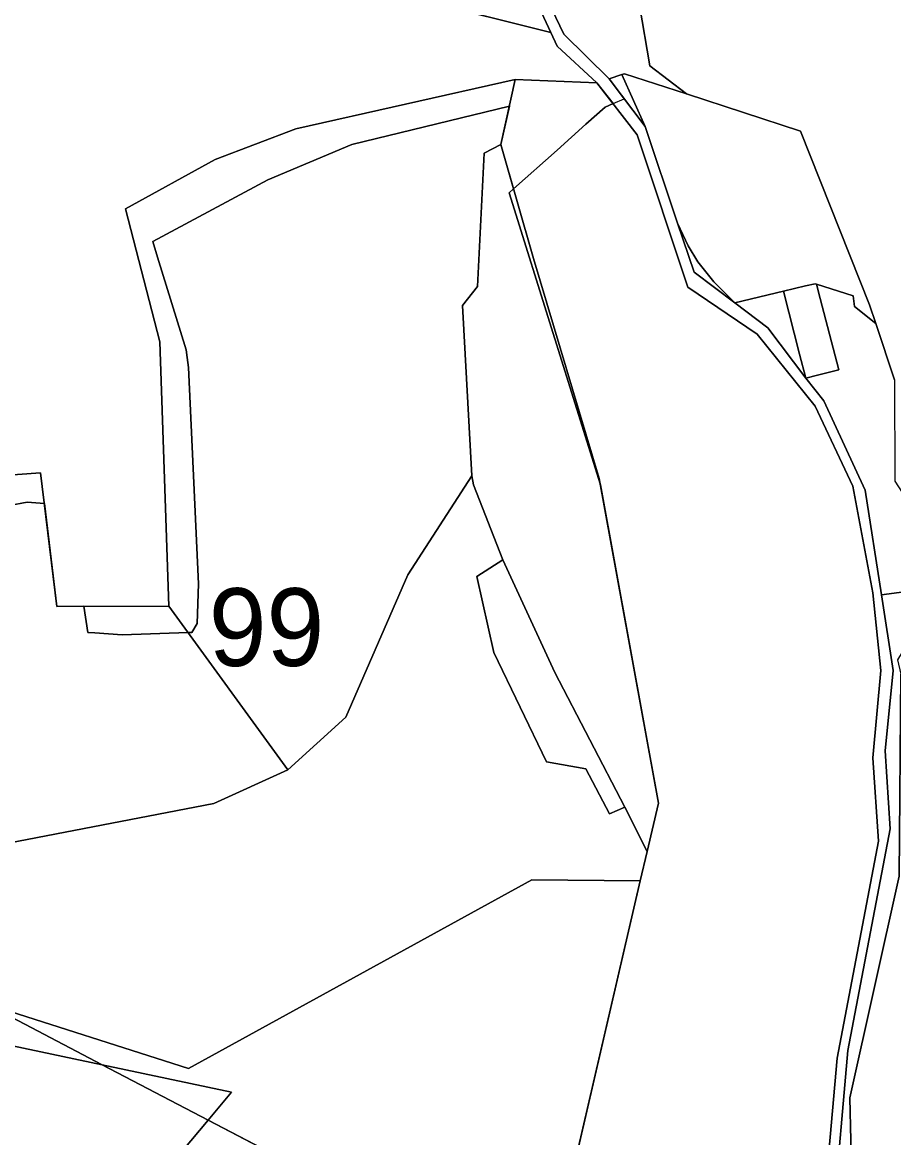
# Model space of a CAD drawing. Extents: x -477304 to -465429, y -1159113 to -1149210.
# Drawn here: x -473257.7 to -473089.5, y -1151991.1 to -1151775.8 of the extents above; entities that cross this region are included whole.
import ezdxf

# ---------------------------------------------------------------- set-up
doc = ezdxf.new("R2010")
doc.units = 0
for name, color, linetype in [('BPEJ_s', 7, 'Continuous'), ('ostatni_s', 7, 'Continuous'), ('PUPFL_s', 7, 'Continuous'), ('trav_porost_s', 7, 'Continuous'), ('voda_s', 7, 'Continuous'), ('zahrada_s', 7, 'Continuous')]:
    doc.layers.add(name, color=color, linetype=linetype)

msp = doc.modelspace()

# ---------------------------------------------------------------- linework, layer by layer
at = {"layer": 'BPEJ_s'}
for points in [[(-473229.72, -1151759.2), (-473155.65, -1151777.73), (-473154.4, -1151780.4), (-473146.78, -1151787.44), (-473143.64, -1151791.49)], [(-473229.72, -1151759.2), (-473155.65, -1151777.73), (-473154.4, -1151780.4), (-473146.78, -1151787.44), (-473143.64, -1151791.49), (-473141.5, -1151790.58), (-473144.42, -1151786.73), (-473141.93, -1151785.88), (-473141.41, -1151785.71), (-473129.44, -1151789.61), (-473107.44, -1151796.77), (-473094.13, -1151830.29), (-473092.93, -1151833.9), (-473089.32, -1151844.78)], [(-473151.72, -1151998.96), (-473138.38, -1151941.48), (-473137.06, -1151935.8), (-473134.89, -1151926.49), (-473146.09, -1151865.03), (-473163.71, -1151808.72), (-473162.83, -1151807.93), (-473154.46, -1151800.44), (-473148.92, -1151795.48), (-473145.19, -1151792.15), (-473143.64, -1151791.49), (-473141.5, -1151790.58), (-473144.42, -1151786.73), (-473141.93, -1151785.88), (-473141.41, -1151785.71), (-473129.44, -1151789.61), (-473107.44, -1151796.77), (-473094.13, -1151830.29), (-473092.93, -1151833.9), (-473089.32, -1151844.78)], [(-473143.64, -1151791.49), (-473145.19, -1151792.15), (-473148.92, -1151795.48), (-473154.46, -1151800.44), (-473162.83, -1151807.93), (-473165.28, -1151799.38), (-473163.66, -1151791.98), (-473194.09, -1151799.38), (-473210.28, -1151806.2), (-473232.52, -1151818.1), (-473231.59, -1151821.11), (-473226.05, -1151839.01), (-473225.87, -1151840.48), (-473225.63, -1151842.42), (-473223.71, -1151884.18), (-473223.92, -1151891.85), (-473224.99, -1151893.56), (-473225.66, -1151893.58), (-473238.41, -1151893.98), (-473243.7, -1151893.64), (-473245.02, -1151893.56), (-473245.82, -1151888.5), (-473251.01, -1151888.51), (-473253.44, -1151868.67), (-473256.74, -1151868.41), (-473260.15, -1151869.05)], [(-473260.15, -1151869.05), (-473256.74, -1151868.41), (-473253.44, -1151868.67), (-473251.01, -1151888.51), (-473245.82, -1151888.5), (-473245.02, -1151893.56), (-473243.7, -1151893.64), (-473238.41, -1151893.98), (-473225.66, -1151893.58), (-473224.99, -1151893.56), (-473223.92, -1151891.85), (-473223.71, -1151884.18), (-473225.63, -1151842.42), (-473225.87, -1151840.48), (-473226.05, -1151839.01), (-473231.59, -1151821.11), (-473232.52, -1151818.1), (-473210.28, -1151806.2), (-473194.09, -1151799.38), (-473163.66, -1151791.98), (-473165.28, -1151799.38), (-473162.83, -1151807.93), (-473163.71, -1151808.72), (-473146.09, -1151865.03), (-473134.89, -1151926.49), (-473137.06, -1151935.8), (-473138.38, -1151941.48), (-473151.72, -1151998.96)], [(-473293.8, -1151997.3), (-473302.91, -1151986.19), (-473304.09, -1151984.75), (-473308.03, -1151979.93), (-473307.72, -1151979.81), (-473307.39, -1151979.69), (-473303.4, -1151978.15), (-473300.2, -1151975.38), (-473299.38, -1151975.03), (-473296.03, -1151973.63), (-473295.31, -1151973.33), (-473289.55, -1151970.91), (-473283.04, -1151967.35), (-473274.91, -1151962.89), (-473271.81, -1151961.56), (-473264.75, -1151965.25), (-473242.27, -1151976.99), (-473221.82, -1151987.67), (-473192.25, -1152003.1)], [(-473192.25, -1152003.1), (-473221.82, -1151987.67), (-473242.27, -1151976.99), (-473264.75, -1151965.25)]]:
    msp.add_lwpolyline(points, dxfattribs=at)
at = {"layer": 'ostatni_s'}
for points in [[(-473167.3, -1151748.56), (-473153.17, -1151778.07), (-473144.42, -1151786.73), (-473137.44, -1151795.93), (-473131.17, -1151814.57), (-473127.99, -1151824.01), (-473120.12, -1151829.91), (-473113.74, -1151834.77), (-473106.43, -1151844.48), (-473102.96, -1151848.87), (-473094.96, -1151866.1), (-473091.84, -1151886.31), (-473089.59, -1151900.89), (-473091.09, -1151916.42), (-473090.16, -1151931.47), (-473098.29, -1151974.21), (-473101.11, -1152005.92)], [(-473103.08, -1152006.22), (-473100.39, -1151975.73), (-473092.41, -1151933.85), (-473093.47, -1151917.74), (-473091.96, -1151900.87), (-473093.51, -1151885.91), (-473097.33, -1151865.29), (-473104.63, -1151849.9), (-473115.83, -1151835.95), (-473129.18, -1151826.94), (-473138.97, -1151797.52), (-473146.78, -1151787.44), (-473154.4, -1151780.4), (-473155.65, -1151777.73), (-473168.62, -1151749.98)]]:
    msp.add_lwpolyline(points, dxfattribs=at)
msp.add_lwpolyline([(-473104.63, -1151826.25), (-473104.38, -1151826.33), (-473103.65, -1151829.11), (-473100.06, -1151842.85), (-473104.16, -1151843.9), (-473106.43, -1151844.48), (-473107.63, -1151839.82), (-473110.75, -1151827.67), (-473106.51, -1151826.66)], close=True, dxfattribs=at)
at = {"layer": 'PUPFL_s'}
msp.add_lwpolyline([(-473089.32, -1151844.78), (-473092.93, -1151833.9), (-473094.13, -1151830.29), (-473107.44, -1151796.77), (-473129.44, -1151789.61), (-473136.54, -1151784.16), (-473138.53, -1151772.47), (-473130.56, -1151764.84), (-473144.09, -1151743.81), (-473142.33, -1151720.9), (-473137.42, -1151701.56), (-473136.63, -1151677.43), (-473138.29, -1151619.76), (-473136.54, -1151578.72), (-473130.72, -1151545.52), (-473122.21, -1151525.52), (-473096.44, -1151552.77), (-473058.61, -1151596.58)], dxfattribs=at)
for points in [[(-473168.62, -1151749.98), (-473155.65, -1151777.73), (-473234.3, -1151758.06), (-473237.21, -1151749.02), (-473214.59, -1151694), (-473212.96, -1151694.14), (-473192.74, -1151721.6)], [(-473141.41, -1151785.71), (-473141.93, -1151785.88), (-473144.42, -1151786.73), (-473153.17, -1151778.07), (-473167.3, -1151748.56), (-473144.09, -1151743.81), (-473130.56, -1151764.84), (-473138.53, -1151772.47), (-473136.54, -1151784.16), (-473129.44, -1151789.61)], [(-473170.9, -1151863.31), (-473183.25, -1151882.43), (-473195.25, -1151909.93), (-473206.43, -1151920.06), (-473229.38, -1151888.46), (-473231.13, -1151837.48), (-473237.75, -1151811.8), (-473220.48, -1151802.28), (-473204.91, -1151796.37), (-473162.54, -1151786.82), (-473165.28, -1151799.38), (-473168.55, -1151801.05), (-473169.84, -1151826.81), (-473172.68, -1151830.47)], [(-473146.31, -1151863.84), (-473134.89, -1151926.49), (-473137.06, -1151935.8), (-473141.39, -1151927.28), (-473154.91, -1151901.25), (-473164.92, -1151879.56), (-473170.57, -1151865.08), (-473170.9, -1151863.31), (-473172.68, -1151830.47), (-473169.84, -1151826.81), (-473168.55, -1151801.05), (-473165.28, -1151799.38), (-473158.98, -1151821.35)], [(-473254.17, -1151862.74), (-473251.01, -1151888.51), (-473229.38, -1151888.46), (-473206.43, -1151920.06), (-473220.72, -1151926.56), (-473299.91, -1151941.82), (-473280.86, -1151873.94), (-473276.82, -1151874.88), (-473273.63, -1151869.31), (-473262.25, -1151863.32)], [(-473144.33, -1151928.53), (-473141.39, -1151927.28), (-473137.06, -1151935.8), (-473138.38, -1151941.48), (-473159.32, -1151941.3), (-473225.59, -1151977.74), (-473264.75, -1151965.25), (-473290.53, -1151951.79), (-473299.91, -1151941.82), (-473220.72, -1151926.56), (-473206.43, -1151920.06), (-473195.25, -1151909.93), (-473183.25, -1151882.43), (-473170.9, -1151863.31), (-473170.57, -1151865.08), (-473164.92, -1151879.56), (-473169.95, -1151882.78), (-473166.63, -1151897.4), (-473156.52, -1151918.51), (-473148.87, -1151919.86)], [(-473164.92, -1151879.56), (-473154.91, -1151901.25), (-473141.39, -1151927.28), (-473144.33, -1151928.53), (-473148.87, -1151919.86), (-473156.52, -1151918.51), (-473166.63, -1151897.4), (-473169.95, -1151882.78)], [(-473242.27, -1151976.99), (-473264.75, -1151965.25), (-473225.59, -1151977.74), (-473159.32, -1151941.3), (-473138.38, -1151941.48), (-473156.17, -1152018.16), (-473159.84, -1152016.68), (-473188.85, -1152004.88), (-473221.82, -1151987.67), (-473217.3, -1151982.28)], [(-473217.3, -1151982.28), (-473221.82, -1151987.67), (-473242.27, -1151976.99)]]:
    msp.add_lwpolyline(points, close=True, dxfattribs=at)
at = {"layer": 'trav_porost_s'}
for points in [[(-473273.63, -1151869.31), (-473276.82, -1151874.88), (-473280.86, -1151873.94), (-473276.44, -1151849.85), (-473275.6, -1151836.08), (-473281.95, -1151827.67), (-473292.86, -1151816.57), (-473318.65, -1151802.41), (-473323.22, -1151792.22), (-473325.64, -1151782.49), (-473236.4, -1151757.54), (-473234.3, -1151758.06), (-473155.65, -1151777.73), (-473154.4, -1151780.4), (-473146.78, -1151787.44), (-473162.54, -1151786.82), (-473204.91, -1151796.37), (-473220.48, -1151802.28), (-473237.75, -1151811.8), (-473231.13, -1151837.48), (-473229.38, -1151888.46), (-473251.01, -1151888.51), (-473254.17, -1151862.74), (-473262.25, -1151863.32)], [(-473092.93, -1151833.9), (-473097.01, -1151830.64), (-473097.28, -1151828.61), (-473104.38, -1151826.33), (-473104.63, -1151826.25), (-473106.51, -1151826.66), (-473110.75, -1151827.67), (-473120.12, -1151829.91), (-473124.17, -1151825.87), (-473127.27, -1151822.01), (-473129.13, -1151818.96), (-473131.17, -1151814.57), (-473137.44, -1151795.93), (-473141.93, -1151785.88), (-473141.41, -1151785.71), (-473129.44, -1151789.61), (-473107.44, -1151796.77), (-473094.13, -1151830.29)], [(-473137.44, -1151795.93), (-473144.42, -1151786.73), (-473141.93, -1151785.88)], [(-473120.12, -1151829.91), (-473127.99, -1151824.01), (-473131.17, -1151814.57), (-473129.13, -1151818.96), (-473127.27, -1151822.01), (-473124.17, -1151825.87)], [(-473107.63, -1151839.82), (-473106.43, -1151844.48), (-473113.74, -1151834.77), (-473120.12, -1151829.91), (-473110.75, -1151827.67)], [(-473269.37, -1151971.25), (-473274.25, -1151989.4), (-473295.47, -1151974.03), (-473290.53, -1151951.79), (-473264.75, -1151965.25), (-473242.27, -1151976.99)], [(-473242.27, -1151976.99), (-473221.82, -1151987.67), (-473245.89, -1152016.36), (-473260.59, -1152001.17), (-473274.25, -1151989.4), (-473269.37, -1151971.25)], [(-473198.45, -1152020.69), (-473209.63, -1152019.34), (-473237.72, -1152025.18), (-473245.89, -1152016.36), (-473221.82, -1151987.67), (-473188.85, -1152004.88)]]:
    msp.add_lwpolyline(points, close=True, dxfattribs=at)
for points in [[(-473156.17, -1152018.16), (-473138.38, -1151941.48), (-473137.06, -1151935.8), (-473134.89, -1151926.49), (-473146.31, -1151863.84), (-473158.98, -1151821.35), (-473165.28, -1151799.38), (-473162.54, -1151786.82), (-473146.78, -1151787.44), (-473138.97, -1151797.52), (-473129.18, -1151826.94), (-473115.83, -1151835.95), (-473104.63, -1151849.9), (-473097.33, -1151865.29), (-473093.51, -1151885.91), (-473091.96, -1151900.87), (-473093.47, -1151917.74), (-473092.41, -1151933.85), (-473100.39, -1151975.73), (-473103.08, -1152006.22)], [(-473097.37, -1152008.05), (-473097.92, -1151983.37), (-473088.39, -1151940.59), (-473088.09, -1151901.57), (-473084.99, -1151912.73), (-473082.37, -1151918.1), (-473070.24, -1151946.44), (-473059.56, -1151977.19), (-473045.78, -1151979.18), (-473038.45, -1151978.92), (-473036.8, -1151974.72), (-473033.68, -1151975.77), (-473035.31, -1151981.54), (-473027.69, -1151984), (-473027.95, -1151984.96), (-473017.41, -1151989.03), (-473017.97, -1151991.61)]]:
    msp.add_lwpolyline(points, dxfattribs=at)
at = {"layer": 'voda_s'}
msp.add_lwpolyline([(-473088.69, -1151898.86), (-473088.09, -1151901.57), (-473088.39, -1151940.59), (-473097.92, -1151983.37), (-473097.37, -1152008.05), (-473091.76, -1152025.44), (-473094.78, -1152041.59), (-473085.46, -1152044.39), (-473078.19, -1152034.75), (-473068.51, -1152038.39), (-473057.3, -1152054.09), (-473057.88, -1152056.33), (-473096.61, -1152044.64), (-473099.42, -1152036.28), (-473101.11, -1152005.92), (-473098.29, -1151974.21), (-473090.16, -1151931.47), (-473091.09, -1151916.42), (-473089.59, -1151900.89), (-473091.84, -1151886.31), (-473080.13, -1151884.73)], close=True, dxfattribs=at)
at = {"layer": 'zahrada_s'}
msp.add_lwpolyline([(-473091.84, -1151886.31), (-473094.96, -1151866.1), (-473102.96, -1151848.87), (-473106.43, -1151844.48), (-473104.16, -1151843.9), (-473100.06, -1151842.85), (-473103.65, -1151829.11), (-473104.38, -1151826.33), (-473097.28, -1151828.61), (-473097.01, -1151830.64), (-473092.93, -1151833.9), (-473089.32, -1151844.78), (-473089.22, -1151864.32), (-473081.84, -1151875.81), (-473080.13, -1151884.73)], close=True, dxfattribs=at)

# ---------------------------------------------------------------- texts
at = {"layer": 'BPEJ_s'}
msp.add_text('99', height=15, dxfattribs=at).set_placement((-473221.7, -1151900.02))

doc.saveas('drawing.dxf')
